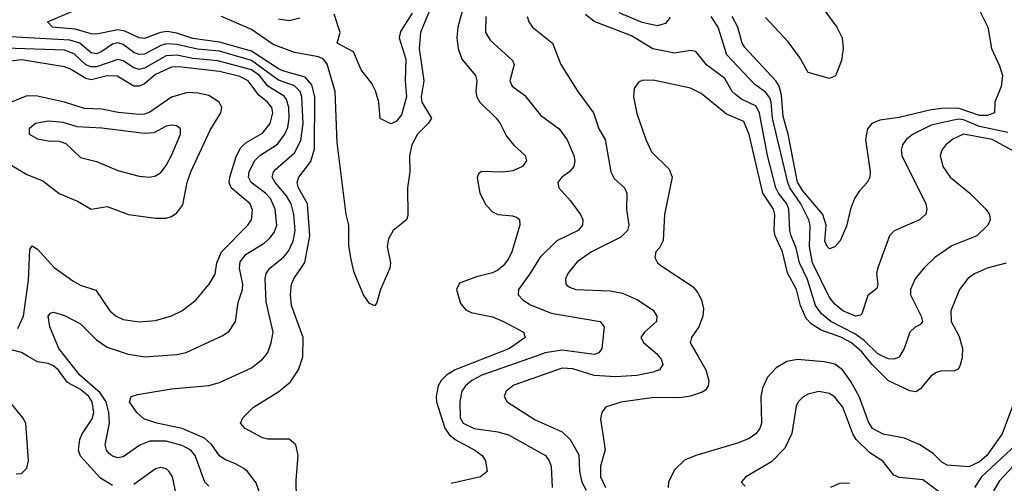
# Model space of a CAD drawing. Header units: inches. Extents: x 1308407 to 1441228, y 959628 to 1036311.
# Tile 391 of 656: x 1364263 to 1367943, y 1019526 to 1021258. Entities that reach past the tile are written whole.
import ezdxf

# ---------------------------------------------------------------- set-up
doc = ezdxf.new("R2010")
doc.units = ezdxf.units.IN
doc.header["$MEASUREMENT"] = 0
doc.layers.add('B3061', color=7, linetype='Continuous')
doc.layers.add('B3062', color=7, linetype='Continuous')

msp = doc.modelspace()

# ---------------------------------------------------------------- linework, layer by layer
at = {"layer": 'B3061', "color": 5}
for points, elevation in [([(1364610, 1019517.9), (1364565.4, 1019545.4), (1364490, 1019627.1), (1364482.6, 1019650), (1364488.3, 1019690), (1364495.9, 1019710), (1364533.9, 1019766.1), (1364540.7, 1019790), (1364534.1, 1019830), (1364521.2, 1019850), (1364490, 1019876.3), (1364442.3, 1019902.3), (1364408.4, 1019948.4), (1364390, 1019964.2), (1364370, 1019972.9), (1364330, 1019979.7), (1364295.1, 1020000)], 2680), ([(1364970, 1019515.6), (1364955.6, 1019530), (1364919.4, 1019630), (1364902.1, 1019650), (1364870, 1019667.5), (1364810, 1019682.6), (1364750, 1019682.7), (1364712.3, 1019667.7), (1364650, 1019625), (1364630, 1019621.3), (1364610, 1019626.8), (1364597.2, 1019637.2), (1364586.9, 1019650), (1364582.8, 1019670), (1364598.6, 1019750), (1364596.4, 1019790), (1364585.8, 1019830), (1364563.2, 1019863.2), (1364487.5, 1019930), (1364432.6, 1020000)], 2660), ([(1365159.9, 1019490), (1365147.3, 1019527.3), (1365114.5, 1019570), (1365100.9, 1019580.9), (1365070, 1019599.1), (1365030, 1019614.2), (1365010, 1019628.4), (1364981.3, 1019670), (1364954, 1019694), (1364870, 1019730.3), (1364775.4, 1019750), (1364726.4, 1019766.4), (1364700.9, 1019790), (1364673.3, 1019830), (1364679.3, 1019850), (1364702.9, 1019857.1), (1364830, 1019878.3), (1364970, 1019891.5), (1365010, 1019902), (1365130, 1019957.1), (1365170.8, 1019989.2), (1365178.9, 1020000)], 2640), ([(1364723.4, 1020000), (1364730, 1019998.9), (1364745.8, 1020000)], 2660), ([(1365297.4, 1019470), (1365295.8, 1019535.8), (1365303.4, 1019630), (1365295.5, 1019670), (1365270, 1019690.7), (1365190.7, 1019690.7), (1365170, 1019696.1), (1365105.6, 1019730), (1365087.8, 1019750), (1365096.9, 1019770), (1365137.3, 1019810), (1365231.8, 1019868.2), (1365275, 1019905), (1365304.7, 1019950), (1365321.2, 1019998.8), (1365321.2, 1020000)], 2620), ([(1366017.8, 1020000), (1365890.3, 1019949.7), (1365858, 1019930), (1365838, 1019910), (1365826.9, 1019890), (1365819.1, 1019850), (1365821.4, 1019830), (1365851.4, 1019731.4), (1365868, 1019708), (1365890, 1019689.6), (1365963.6, 1019650), (1365991.5, 1019630), (1366003.6, 1019610), (1366010.2, 1019570), (1365985.3, 1019550), (1365875.2, 1019524.8)], 2620), ([(1366190.1, 1020000), (1365990, 1019929.2), (1365952.7, 1019910), (1365929.5, 1019890), (1365915, 1019870), (1365908.3, 1019831.7), (1365909.2, 1019770), (1365920.8, 1019750), (1365962, 1019730), (1366050, 1019717.6), (1366090, 1019706.7), (1366228, 1019630), (1366242, 1019610), (1366249.2, 1019590), (1366252.7, 1019510)], 2640), ([(1366652.4, 1020000), (1366661, 1019990), (1366667.2, 1019970), (1366654.9, 1019950), (1366630, 1019941.1), (1366570, 1019928.4), (1366490, 1019923), (1366410, 1019928.7), (1366330, 1019953.5), (1366290, 1019956.4), (1366110, 1019892.9), (1366080.9, 1019870), (1366073.4, 1019850), (1366084.9, 1019830), (1366190, 1019762.5), (1366290, 1019718.3), (1366320.5, 1019690), (1366352.7, 1019632.7), (1366355.7, 1019570), (1366363.4, 1019530), (1366380.2, 1019500.2)], 2660), ([(1366798.4, 1020000), (1366827.6, 1019950), (1366838.5, 1019910), (1366836.3, 1019890), (1366826, 1019874), (1366814.3, 1019865.7), (1366770, 1019851.5), (1366730, 1019844.8), (1366633.9, 1019846.1), (1366510, 1019829.2), (1366452.4, 1019810), (1366438.5, 1019790), (1366434.4, 1019765.6), (1366451.2, 1019651.2), (1366433.6, 1019590), (1366434.3, 1019550), (1366452.1, 1019510)], 2680), ([(1367994.4, 1019870), (1367935.3, 1019710), (1367877.7, 1019630), (1367850, 1019606.2), (1367810, 1019587.3), (1367730, 1019593.1), (1367710, 1019604.2), (1367677.2, 1019637.2), (1367626.9, 1019670), (1367570, 1019694.6), (1367490, 1019708.8), (1367450.5, 1019730), (1367435.5, 1019755.5), (1367400.6, 1019850), (1367370, 1019906.6), (1367338.6, 1019950), (1367310, 1019970.3), (1367270, 1019979.2), (1367170, 1019988.2), (1367130, 1019980.6), (1367090, 1019957), (1367057.7, 1019922.3), (1367038.7, 1019881.3), (1367033.6, 1019850), (1367036, 1019750), (1367029.4, 1019730), (1367014.3, 1019710), (1366990, 1019693.5), (1366950, 1019676.9), (1366790.4, 1019630), (1366747.9, 1019612.1), (1366710, 1019575.8), (1366688.3, 1019530), (1366686.2, 1019510)], 2720), ([(1367785.8, 1020000), (1367785.5, 1019994.5), (1367776.2, 1019963.8), (1367770, 1019952.4), (1367754.8, 1019945.2), (1367710, 1019946.3), (1367690, 1019940.3), (1367670, 1019927.7), (1367630, 1019879.3), (1367612.5, 1019867.5), (1367590, 1019871.3), (1367510, 1019908.3), (1367450, 1019967.9), (1367424.1, 1020000)], 2680), ([(1367551.8, 1020000), (1367550, 1019996.8), (1367531, 1019989), (1367510, 1019990.3), (1367490.3, 1020000)], 2660), ([(1367730, 1019471.7), (1367638.6, 1019538.6), (1367550, 1019547.5), (1367530, 1019555.7), (1367489.1, 1019609.1), (1367440.1, 1019640.1), (1367389.3, 1019689.3), (1367376.6, 1019710), (1367339.9, 1019810), (1367310, 1019848.1), (1367290, 1019861.5), (1367250, 1019869), (1367210, 1019859), (1367190, 1019847.6), (1367172.4, 1019830), (1367165.7, 1019814.3), (1367148.5, 1019711.5), (1367122.7, 1019657.3), (1367073.3, 1019606.6), (1366977.1, 1019550), (1366959.3, 1019530), (1366974.6, 1019514.6)], 2740), ([(1364250, 1019561.6), (1364270, 1019562), (1364290, 1019582.8), (1364296.4, 1019610), (1364285.6, 1019750), (1364275.1, 1019770), (1364226.6, 1019830)], 2720), ([(1367985.9, 1019670), (1367858, 1019550), (1367831.6, 1019510)], 2740), ([(1364857.3, 1019437.3), (1364833.8, 1019550), (1364821.7, 1019570), (1364810, 1019579.3), (1364790, 1019585), (1364770, 1019580.3), (1364690, 1019521.4)], 2680), ([(1367992.2, 1019607.8), (1367925.4, 1019534.6), (1367902.8, 1019497.2)], 2760), ([(1367364.6, 1019524.6), (1367330, 1019525.9), (1367293.8, 1019510)], 2760)]:
    msp.add_lwpolyline(points, dxfattribs=dict(at, elevation=elevation))
at = {"layer": 'B3062', "color": 5}
for points, elevation in [([(1367200.7, 1021390), (1367317.6, 1021230), (1367336.6, 1021190), (1367340.9, 1021150), (1367334.1, 1021105.9), (1367312.3, 1021047.7), (1367290, 1021038.4), (1367210, 1021060.4), (1367178.1, 1021118.1), (1367135.6, 1021175.6), (1367050, 1021266.1)], 2580), ([(1365932.6, 1021350), (1365900.5, 1021230), (1365897.2, 1021190), (1365902.1, 1021150), (1365915.7, 1021110), (1365967.2, 1021050), (1365971.4, 1021030), (1365967.5, 1020990), (1365971.4, 1020970), (1365982.8, 1020950), (1366043.8, 1020890), (1366058.6, 1020870), (1366082.3, 1020822.3), (1366109.6, 1020789.6), (1366152, 1020750), (1366157.4, 1020730), (1366141.7, 1020710), (1366106.5, 1020693.5), (1366070, 1020688.7), (1365989.4, 1020690.6), (1365978, 1020682), (1365973.1, 1020666.9), (1365983, 1020610), (1366005.7, 1020565.7), (1366030, 1020539.7), (1366049.6, 1020529.6), (1366105.3, 1020525.3), (1366120.2, 1020520.3), (1366131.1, 1020511.1), (1366132, 1020490), (1366102.4, 1020390), (1366090, 1020364.6), (1366070, 1020338.5), (1366050, 1020321.8), (1366030, 1020312.3), (1365970, 1020297.8), (1365906.4, 1020273.6), (1365895.8, 1020250), (1365910, 1020198), (1365930, 1020174.4), (1365950, 1020164.5), (1366030, 1020147.4), (1366070.9, 1020130.9), (1366145.5, 1020090), (1366151.8, 1020070), (1366093.8, 1020030), (1366017.8, 1020000)], 2620), ([(1365802.5, 1021310), (1365760.5, 1021210), (1365755.9, 1021150), (1365773.9, 1021030), (1365763.9, 1020970), (1365765.9, 1020950), (1365801.9, 1020890), (1365789.1, 1020870), (1365750.3, 1020830), (1365728.1, 1020790), (1365719.9, 1020750), (1365721.5, 1020690), (1365713, 1020630), (1365714.2, 1020525.8), (1365709, 1020510), (1365659.3, 1020470), (1365640.9, 1020439.1), (1365635.9, 1020410), (1365648.3, 1020350), (1365646.9, 1020330), (1365611.4, 1020250), (1365598.3, 1020201.7), (1365590, 1020189.2), (1365570, 1020197), (1365548.2, 1020230), (1365513.7, 1020313.7), (1365501.5, 1020361.5), (1365493.1, 1020413.1), (1365493.3, 1020490), (1365483.5, 1020530), (1365450, 1020799), (1365442.5, 1020990), (1365412.2, 1021092.2), (1365398.1, 1021110), (1365379.4, 1021119.4), (1365290, 1021135.6), (1365210, 1021165.2), (1365130, 1021221.7), (1365016.9, 1021270)], 2580), ([(1367844.5, 1021304.5), (1367881.3, 1021230), (1367895.2, 1021150), (1367925, 1021085), (1367936, 1021050), (1367931.2, 1021008.8), (1367907.9, 1020950), (1367906.3, 1020910), (1367880.2, 1020899.8), (1367850, 1020899.6), (1367770, 1020926.8), (1367710, 1020926.1), (1367670, 1020920.9), (1367550, 1020892.1), (1367477.6, 1020882.4), (1367447.9, 1020870), (1367432.2, 1020850), (1367423.6, 1020810), (1367441.5, 1020690), (1367440.2, 1020670), (1367430.3, 1020650), (1367401.7, 1020618.3), (1367383.5, 1020590), (1367368.4, 1020550), (1367353.2, 1020486.8), (1367330, 1020431.5), (1367310.1, 1020409.9), (1367290, 1020401.4), (1367280.4, 1020410), (1367272.2, 1020430), (1367276.9, 1020490), (1367264.8, 1020530), (1367190, 1020618.9), (1367170, 1020651.1), (1367135.8, 1020830), (1367116.8, 1020896.8), (1367110, 1020975.8), (1367101.2, 1021010), (1367089.5, 1021029.5), (1366973.7, 1021153.7), (1366963.3, 1021170), (1366947.3, 1021230), (1366926.3, 1021270)], 2620), ([(1365321.2, 1020000), (1365322, 1020070), (1365279, 1020190), (1365275.3, 1020230), (1365279.1, 1020270), (1365287.6, 1020290), (1365329.3, 1020350.7), (1365346.8, 1020450), (1365338.6, 1020570), (1365305.4, 1020630), (1365300.3, 1020650), (1365306.1, 1020670), (1365351.5, 1020728.5), (1365365.1, 1020774.9), (1365366.4, 1020970), (1365355.1, 1021015.1), (1365330, 1021042.8), (1365250, 1021065.1), (1365230, 1021074.7), (1365130, 1021140.9), (1365010, 1021174.2), (1364910, 1021187.4), (1364850, 1021207.1), (1364813.7, 1021213.7), (1364789.3, 1021210.7), (1364730, 1021188.3), (1364710, 1021190.3), (1364655.4, 1021215.4), (1364630, 1021219.6), (1364550, 1021204.5), (1364530, 1021205.7), (1364470, 1021222), (1364385.4, 1021230), (1364366.9, 1021250), (1364481.8, 1021298.2)], 2620), ([(1365730, 1021282.2), (1365685.9, 1021214.1), (1365681.7, 1021190), (1365706.3, 1021110), (1365703.9, 1021030), (1365708.6, 1020970), (1365690, 1020902.7), (1365670, 1020877.2), (1365650, 1020869.3), (1365610, 1020889), (1365604.8, 1020950), (1365592.7, 1020992.7), (1365579.4, 1021019.4), (1365539.1, 1021070), (1365510, 1021137.6), (1365449.6, 1021170), (1365461.2, 1021210), (1365438.7, 1021278.7)], 2560), ([(1366004.8, 1021270), (1366004.2, 1021210), (1366021.6, 1021181.6), (1366105.4, 1021105.4), (1366111.7, 1021090), (1366095.5, 1021030), (1366103.6, 1021010), (1366150, 1020975.8), (1366210, 1020900.7), (1366279.7, 1020850), (1366309.6, 1020809.6), (1366334.6, 1020750), (1366337.9, 1020730), (1366334.6, 1020710), (1366317.6, 1020690), (1366289.1, 1020670), (1366273.8, 1020650), (1366278.5, 1020630), (1366321.4, 1020581.4), (1366358.6, 1020530), (1366368, 1020510), (1366366.9, 1020490), (1366350.2, 1020470), (1366270, 1020431.9), (1366208.9, 1020371.1), (1366170, 1020308), (1366126.9, 1020250), (1366125.7, 1020230), (1366144.6, 1020210), (1366172.7, 1020192.7), (1366250, 1020161.9), (1366432, 1020130), (1366447.2, 1020110), (1366438.2, 1020030), (1366427, 1020013), (1366410, 1020006.4), (1366290, 1020023.3), (1366227, 1020013), (1366190.1, 1020000)], 2640), ([(1366159.7, 1021270), (1366165.8, 1021250), (1366180.2, 1021230), (1366254.7, 1021170), (1366285.8, 1021090), (1366349.1, 1020990), (1366407.7, 1020910), (1366427.3, 1020850), (1366450.9, 1020810), (1366471.8, 1020690), (1366484.8, 1020664.8), (1366523.6, 1020630), (1366532.6, 1020610), (1366531.5, 1020550), (1366539.1, 1020490), (1366534.6, 1020470), (1366510, 1020445), (1366400.2, 1020390), (1366347.1, 1020352.9), (1366311.3, 1020310), (1366302.8, 1020290), (1366304.4, 1020270), (1366318.2, 1020258.2), (1366341, 1020250), (1366470, 1020244.6), (1366516.4, 1020236.4), (1366571.5, 1020211.5), (1366630, 1020172.1), (1366644.9, 1020150), (1366642.6, 1020130), (1366597.8, 1020090), (1366585.1, 1020070), (1366595.8, 1020050), (1366643.8, 1020010), (1366652.4, 1020000)], 2660), ([(1367490.3, 1020000), (1367470, 1020009.9), (1367419.5, 1020059.5), (1367384.8, 1020084.8), (1367294.2, 1020130), (1367259.4, 1020159.4), (1367237.9, 1020190), (1367207.8, 1020287.8), (1367177, 1020350), (1367164.7, 1020404.7), (1367146.3, 1020450), (1367141.1, 1020470), (1367137.3, 1020550), (1367129.9, 1020570), (1367098.7, 1020610), (1367088.6, 1020630), (1367058.3, 1020750), (1367028.3, 1020908.3), (1367015.1, 1020935.1), (1366961.2, 1020961.2), (1366937.9, 1020977.9), (1366926.3, 1020990), (1366898.3, 1021038.3), (1366829.6, 1021089.6), (1366790, 1021139.4), (1366770, 1021142.4), (1366710, 1021132.5), (1366629.3, 1021149.3), (1366550, 1021197.3), (1366410.6, 1021250.6), (1366377.9, 1021277.9)], 2660), ([(1366693.8, 1021266.2), (1366676.7, 1021243.3), (1366645.6, 1021234.4), (1366590, 1021246.9), (1366503.2, 1021283.2)], 2640), ([(1367956.4, 1020836.4), (1367850, 1020859), (1367790, 1020883.6), (1367770, 1020886.5), (1367670, 1020864.3), (1367602.7, 1020830), (1367576.8, 1020810), (1367562.1, 1020790), (1367557.5, 1020770), (1367559.5, 1020750), (1367650.2, 1020570), (1367653.8, 1020550), (1367649.1, 1020530.9), (1367625.5, 1020510), (1367531, 1020469), (1367514, 1020450), (1367469.7, 1020330.3), (1367465.5, 1020310), (1367470.1, 1020269.9), (1367467, 1020253), (1367432.5, 1020227.5), (1367410, 1020159.5), (1367405.7, 1020154.3), (1367387, 1020150), (1367339.8, 1020170), (1367310, 1020195.4), (1367290, 1020220.2), (1367226.4, 1020350), (1367214.4, 1020410), (1367216.8, 1020490), (1367212.1, 1020510), (1367182.4, 1020570), (1367140.9, 1020630), (1367133.6, 1020650), (1367076.4, 1020890), (1367071.5, 1020950), (1367066.1, 1020966.1), (1367050, 1020986.6), (1367010, 1021015.4), (1366906.2, 1021126.2), (1366873.7, 1021230), (1366847.3, 1021270)], 2640), ([(1365230, 1021261.2), (1365270, 1021255), (1365310, 1021264.7)], 2580), ([(1365178.9, 1020000), (1365190, 1020014.9), (1365203.4, 1020050), (1365209.9, 1020090), (1365184.3, 1020204.3), (1365180.7, 1020290), (1365184.3, 1020310), (1365197.5, 1020330), (1365249.1, 1020370.9), (1365267.5, 1020392.5), (1365285.3, 1020430), (1365292, 1020470), (1365287, 1020530), (1365277.1, 1020570), (1365260.3, 1020600.3), (1365217.4, 1020650), (1365207, 1020670), (1365211.6, 1020690), (1365220.2, 1020699.8), (1365290, 1020760.9), (1365313.4, 1020806.6), (1365322, 1020870), (1365317.5, 1020970), (1365311.4, 1020990), (1365290.6, 1021010.6), (1365230, 1021031.8), (1365130, 1021105.9), (1365010, 1021139.8), (1364927.3, 1021147.3), (1364850, 1021165.6), (1364812.1, 1021167.9), (1364790, 1021162.1), (1364730, 1021129.7), (1364710, 1021127.5), (1364690, 1021135.5), (1364650, 1021165.4), (1364630, 1021171.2), (1364610, 1021166.6), (1364570, 1021138.7), (1364550, 1021130.9), (1364530, 1021134.7), (1364488, 1021170), (1364450, 1021181.6), (1364204.8, 1021195.2)], 2640), ([(1364745.8, 1020000), (1364850, 1020007), (1364885, 1020015), (1365022.1, 1020077.9), (1365045.9, 1020094.1), (1365069.9, 1020130.1), (1365079.2, 1020200.8), (1365095.2, 1020250), (1365097, 1020270), (1365084.7, 1020330), (1365087.2, 1020352.8), (1365110, 1020382.1), (1365176.7, 1020423.3), (1365198.3, 1020441.7), (1365215.2, 1020464.8), (1365223.5, 1020490), (1365218.3, 1020550), (1365201, 1020590), (1365182.1, 1020610), (1365127.7, 1020650), (1365118.3, 1020670), (1365120.1, 1020690), (1365140.6, 1020730), (1365161.1, 1020750), (1365226.6, 1020793.4), (1365254.3, 1020830), (1365265, 1020855), (1365270.5, 1020889.5), (1365269.1, 1020930), (1365260.2, 1020960.2), (1365252.1, 1020972.1), (1365190, 1021009.9), (1365159.6, 1021050), (1365130, 1021070.9), (1365003.8, 1021103.8), (1364910, 1021113.5), (1364850, 1021125.3), (1364810, 1021122.6), (1364730, 1021076.9), (1364710, 1021072), (1364690, 1021078.2), (1364650, 1021103.7), (1364630, 1021109.3), (1364550, 1021082.2), (1364530, 1021081.4), (1364509.8, 1021089.8), (1364466, 1021130), (1364430, 1021143.9), (1364210, 1021151.6)], 2660), ([(1364256.3, 1020103.7), (1364276.9, 1020150), (1364296.2, 1020283.8), (1364300.7, 1020399.3), (1364310, 1020413.2), (1364330, 1020400.5), (1364391.7, 1020331.7), (1364461.8, 1020281.8), (1364490, 1020265.9), (1364547.7, 1020247.7), (1364600.2, 1020170), (1364624, 1020150), (1364650, 1020137.6), (1364710, 1020129.4), (1364770, 1020134.6), (1364830, 1020151), (1364869.3, 1020170.7), (1364921.8, 1020210), (1364971.4, 1020270), (1364993.4, 1020306.6), (1365000.1, 1020350), (1365017.5, 1020390), (1365116.3, 1020490), (1365129.3, 1020510), (1365133.2, 1020546.8), (1365124.9, 1020570), (1365053.6, 1020630), (1365045.8, 1020650), (1365047.9, 1020670), (1365072.7, 1020747.3), (1365090, 1020780.1), (1365110, 1020798.7), (1365170, 1020834.2), (1365199.7, 1020870), (1365209.5, 1020910), (1365205, 1020930), (1365189, 1020950), (1365156.3, 1020976.3), (1365116.9, 1021030), (1365085.4, 1021045.4), (1365010, 1021064.4), (1364857.9, 1021082.1), (1364830, 1021080.7), (1364770, 1021053), (1364730, 1021018.7), (1364710, 1021009.4), (1364690, 1021009.9), (1364627.2, 1021047.2), (1364590, 1021048.8), (1364530, 1021032.7), (1364510, 1021037.7), (1364450, 1021074.5), (1364430, 1021081.3), (1364270, 1021107.8), (1364230, 1021102.9)], 2680), ([(1367424.1, 1020000), (1367410, 1020017.4), (1367372.1, 1020050), (1367332, 1020072), (1367258.3, 1020098.3), (1367221.1, 1020121.1), (1367202.1, 1020142.1), (1367181, 1020190), (1367166, 1020250), (1367132.3, 1020312.3), (1367114.5, 1020390), (1367086.2, 1020450), (1367082.5, 1020470), (1367085.3, 1020530), (1367080.7, 1020550), (1367041, 1020610), (1366990, 1020828.6), (1366970, 1020878), (1366904.7, 1020904.7), (1366810, 1020982.4), (1366770, 1021001.7), (1366630, 1021031.6), (1366589.1, 1021030.9), (1366575.6, 1021024.4), (1366559.3, 1021000.7), (1366556.5, 1020970), (1366570, 1020907.3), (1366602.6, 1020810), (1366624.2, 1020764.2), (1366690, 1020698.9), (1366702, 1020670), (1366672.5, 1020530), (1366667.4, 1020432.6), (1366654.4, 1020405.6), (1366641.1, 1020390), (1366636.5, 1020370), (1366646.7, 1020350), (1366659.6, 1020339.6), (1366779.6, 1020259.6), (1366798, 1020238), (1366811.7, 1020211.7), (1366818.2, 1020178.2), (1366816.5, 1020150), (1366801.6, 1020110), (1366774.4, 1020070), (1366769.2, 1020050), (1366798.4, 1020000)], 2680), ([(1364230, 1020715.3), (1364290, 1020680.1), (1364350, 1020655.9), (1364410, 1020608.1), (1364479.5, 1020579.5), (1364530, 1020550.2), (1364590, 1020559.4), (1364670, 1020529.6), (1364770, 1020516.8), (1364810, 1020516.5), (1364830, 1020522.9), (1364850, 1020536.5), (1364873.3, 1020566.7), (1364889.5, 1020650), (1364903, 1020690), (1364974.4, 1020845.6), (1365015.3, 1020910), (1365017.9, 1020930), (1365008.4, 1020950), (1364970, 1020974.2), (1364930, 1020983.3), (1364890, 1020985.4), (1364830, 1020968.7), (1364750, 1020912.8), (1364730, 1020904.8), (1364710, 1020904.2), (1364631.5, 1020911.5), (1364570, 1020923.7), (1364505.8, 1020925.8), (1364430, 1020949.6), (1364330, 1020972.4), (1364290, 1020974), (1364210, 1020941.6)], 2720), ([(1368010, 1020749.9), (1367898, 1020810), (1367790, 1020829.9), (1367750, 1020811.8), (1367724.5, 1020790), (1367709.2, 1020770), (1367702.9, 1020750), (1367712.8, 1020710), (1367740.2, 1020670), (1367814.7, 1020610), (1367874, 1020550), (1367887.7, 1020530), (1367890.2, 1020510), (1367882, 1020490), (1367840.9, 1020450), (1367747.4, 1020412.6), (1367683.6, 1020370), (1367642.4, 1020330), (1367610.2, 1020290), (1367592.1, 1020250), (1367592.8, 1020230), (1367632, 1020150), (1367637.2, 1020130), (1367630, 1020119.7), (1367610, 1020109.7), (1367590.1, 1020089.9), (1367568.7, 1020030), (1367551.8, 1020000)], 2660), ([(1367950, 1020348.4), (1367878.7, 1020330), (1367831.3, 1020308.7), (1367807.5, 1020292.5), (1367775.2, 1020250), (1367742.7, 1020170), (1367744.8, 1020130), (1367773.9, 1020073.9), (1367786.9, 1020030), (1367785.8, 1020000)], 2680), ([(1364432.6, 1020000), (1364409.1, 1020030), (1364375.5, 1020110), (1364369, 1020150), (1364378, 1020162), (1364390, 1020164.6), (1364430, 1020152.6), (1364490, 1020122), (1364550, 1020061.7), (1364590, 1020035), (1364668.8, 1020008.8), (1364723.4, 1020000)], 2660), ([(1364295.1, 1020000), (1364270, 1020014.5), (1364212.4, 1020030)], 2680)]:
    msp.add_lwpolyline(points, dxfattribs=dict(at, elevation=elevation))
at = {"layer": 'B3062', "color": 5, "elevation": 2740}
msp.add_lwpolyline([(1364370, 1020878.9), (1364321.6, 1020870), (1364298, 1020850), (1364298.4, 1020830), (1364330, 1020812.6), (1364370, 1020805), (1364410, 1020804.2), (1364435.5, 1020795.5), (1364490, 1020743.6), (1364550, 1020727.7), (1364630, 1020694.8), (1364710, 1020672.9), (1364750, 1020669.4), (1364770, 1020674.7), (1364790, 1020687.2), (1364810, 1020712.9), (1364829.8, 1020750), (1364864.2, 1020830), (1364863.5, 1020850), (1364850, 1020861.7), (1364830, 1020863.8), (1364810, 1020859.8), (1364764.2, 1020835.8), (1364730, 1020832.3), (1364570, 1020852.1), (1364478, 1020858), (1364426, 1020874)], close=True, dxfattribs=at)

doc.saveas('drawing.dxf')
